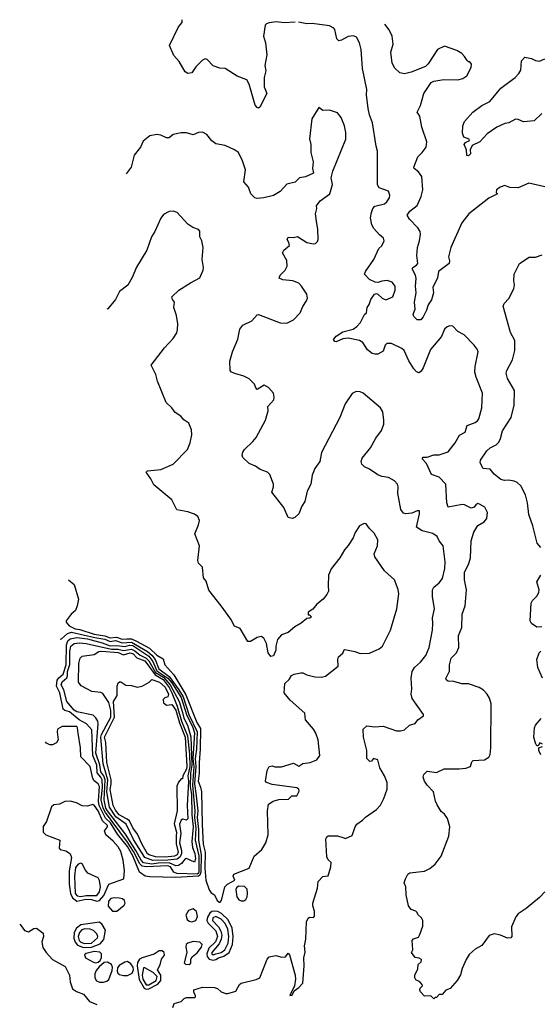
# Model space of a CAD drawing. Extents: x 1995161 to 2088924, y 769148 to 906007.
# Tile 307 of 335: x 2013579 to 2017471, y 898648 to 906007. Entities that reach past the tile are written whole.
import ezdxf

# ---------------------------------------------------------------- set-up
doc = ezdxf.new("R2010")
doc.units = 0

msp = doc.modelspace()

# ---------------------------------------------------------------- linework, layer by layer
at = {"layer": '0CON20XD'}
for points in [[(2015637.7, 905988.1), (2015555, 905984.5), (2015495, 905991.3), (2015445, 905984.4), (2015423.8, 905976.2), (2015414.2, 905965), (2015401.1, 905885), (2015415.5, 905835), (2015427.5, 905745), (2015411.1, 905665), (2015418.9, 905625), (2015407.5, 905575), (2015405.6, 905505), (2015425.4, 905454.6), (2015375, 905352.5), (2015365, 905346.7), (2015355, 905350), (2015338.3, 905368.3), (2015294.7, 905524.7), (2015277, 905557), (2015205, 905586), (2015115, 905642.5), (2015075, 905643.8), (2015025, 905661.2), (2014980.7, 905710.7), (2014965, 905713.8), (2014944.4, 905705.6), (2014895.5, 905654.5), (2014865, 905608.8), (2014835, 905605.7), (2014815, 905618.6), (2014770.7, 905695), (2014730.3, 905740.3), (2014698.5, 905815), (2014766.4, 905953.6), (2014792.3, 905985), (2014793.3, 906005), (2014792.5, 906007.1)], [(2016989.3, 902380.7), (2016976.1, 902363.9), (2016955, 902356.2), (2016905, 902381.4), (2016885.8, 902384.2), (2016782.7, 902362.7), (2016771.4, 902395), (2016765, 902536.7), (2016715, 902588.8), (2016658.3, 902608.3), (2016621.1, 902691.1), (2016586.7, 902725), (2016595, 902737.5), (2016625, 902737.5), (2016675, 902755.6), (2016715, 902755.6), (2016781.7, 902778.3), (2016835, 902844.2), (2016867.7, 902902.3), (2016910, 902925), (2016925, 902973.8), (2016984, 902996), (2017001.5, 903008.5), (2017011.8, 903025), (2017033.8, 903105), (2017038.1, 903215), (2016991.5, 903335), (2016982.6, 903372.6), (2016984.2, 903415), (2017006.1, 903523.9), (2017000, 903545), (2016976.7, 903575), (2016901.7, 903651.7), (2016855, 903676.2), (2016816.1, 903716.1), (2016795, 903718.8), (2016775, 903711.2), (2016755, 903693.3), (2016731.3, 903638.7), (2016649.1, 903540.9), (2016594.2, 903405), (2016580.3, 903379.7), (2016565, 903366.7), (2016545, 903374), (2016525, 903398), (2016487.3, 903457.3), (2016453.3, 903535), (2016435, 903550), (2016357.4, 903587.4), (2016322.8, 903587.2), (2016312.2, 903575), (2016295, 903528.8), (2016255, 903508), (2016235, 903506), (2016215, 903512), (2016178.7, 903538.7), (2016143.1, 903595), (2016119.4, 903609.4), (2016035, 903627.1), (2015995, 903620.9), (2015945, 903599.4), (2015935, 903600.8), (2015925.8, 903615.8), (2015945, 903642.7), (2015995, 903674.5), (2016071.2, 903695), (2016098.6, 903715), (2016125.8, 903745), (2016157, 903803), (2016172.5, 903815), (2016176.7, 903855), (2016191.7, 903878.3), (2016204.1, 903915.9), (2016232.5, 903955), (2016245, 903960), (2016255, 903956.7), (2016287.5, 903925), (2016316.4, 903913.6), (2016367.5, 903935), (2016385.6, 903985), (2016385.6, 904015), (2016363.8, 904045), (2016325, 904056.7), (2016287.3, 904052.7), (2016257.7, 904042.3), (2016235.9, 904045.9), (2016195, 904066.2), (2016156.2, 904105), (2016164, 904125), (2016227.5, 904215), (2016263.2, 904296.8), (2016285, 904317.5), (2016302.5, 904355), (2016297.5, 904375), (2016268.3, 904398.3), (2016227, 904447), (2016211.2, 904475), (2016202, 904525), (2016208, 904565), (2016220, 904595), (2016235, 904613.8), (2016305, 904632), (2016323.8, 904645), (2016342.5, 904675), (2016345.6, 904695), (2016335, 904726.7), (2016265, 904750), (2016253.2, 904773.2), (2016254.4, 905024.4), (2016242.6, 905062.6), (2016217.4, 905237.4), (2016193.5, 905295), (2016183.1, 905343.1), (2016172.1, 905445), (2016174.5, 905485), (2016142.2, 905642.2), (2016130.6, 905785), (2016120, 905835), (2016095.5, 905875.5), (2016075, 905885.8), (2016035, 905881.4), (2015985, 905854), (2015965, 905850), (2015950.8, 905865), (2015934, 905935), (2015926, 905945), (2015895, 905960), (2015765, 905978.1), (2015725, 905976), (2015662.1, 905987.6)], [(2017505, 904758.8), (2017385, 904786.2), (2017305, 904751.2), (2017243.9, 904753.9), (2017205, 904767.5), (2017170, 904755), (2017142.5, 904735), (2017140, 904715), (2017150, 904705), (2017085.8, 904674.2), (2016935.7, 904555), (2016885, 904488.8), (2016800.9, 904305), (2016785.6, 904235.6), (2016793.1, 904205), (2016790, 904185), (2016710.9, 904125), (2016702.1, 904077.9), (2016667.5, 904005), (2016673.1, 903965), (2016657.4, 903912.6), (2016632.2, 903875), (2016621.1, 903835), (2016595.4, 903785), (2016577.1, 903765), (2016550, 903765), (2016525, 903787.5), (2016521.4, 903805), (2016535.7, 903844.3), (2016529.7, 903895), (2016543.8, 903965), (2016536.9, 904015), (2016542, 904072), (2016537.3, 904097.3), (2016514, 904145), (2016516.7, 904155), (2016545, 904172), (2016554, 904185), (2016547.1, 904245), (2016553.1, 904305), (2016567.9, 904355), (2016575.3, 904405), (2016572.3, 904425), (2016555, 904451.4), (2016492, 904515), (2016476, 904545), (2016495.6, 904575), (2016551.2, 904618.8), (2016580.5, 904685), (2016592.1, 904735), (2016585.5, 904835.5), (2016561.1, 904871.1), (2016528.8, 904895), (2016524.2, 904905), (2016555, 904983.3), (2016588.8, 905015), (2016616.8, 905053.2), (2016622.9, 905095), (2016585.8, 905205), (2016571.2, 905285), (2016551.2, 905315), (2016576.2, 905365), (2016600, 905455), (2016655, 905537.5), (2016675, 905546.7), (2016749.3, 905560.7), (2016855, 905556.7), (2016891.7, 905568.3), (2016921.7, 905588.3), (2016955, 905650), (2016956.2, 905675), (2016945, 905692.5), (2016935, 905692.5), (2016925, 905702.5), (2016903, 905733), (2016885, 905753.3), (2016847.7, 905777.7), (2016755, 905810), (2016703.3, 905785), (2016633.6, 905676.4), (2016613.6, 905656.4), (2016505.8, 905614.2), (2016455, 905601.2), (2016419.5, 905609.5), (2016383.8, 905645), (2016363, 905683), (2016354, 905765), (2016372, 905825), (2016364, 905885), (2016342, 905932), (2016309.4, 905973.1)], [(2017483.1, 905306.9), (2017425, 905251.5), (2017345, 905242.5), (2017305, 905261.2), (2017285, 905262.5), (2017235, 905236.9), (2017205, 905231.5), (2017145, 905204.4), (2017074, 905155), (2017018, 905095), (2016962.3, 905067.7), (2016945.8, 905035), (2016948.5, 905005), (2016935, 904990), (2016921.9, 904991.9), (2016920, 905035), (2016902.2, 905075), (2016910.9, 905089.1), (2016942.5, 905105), (2016940, 905115), (2016899.2, 905129.2), (2016888.3, 905158.3), (2016892.8, 905215), (2016904.7, 905245.3), (2016965.8, 905315), (2017032.9, 905365), (2017094, 905396), (2017175, 905494.2), (2017283.8, 905575), (2017311.2, 905605), (2017325, 905630), (2017331.2, 905698.8), (2017354, 905726), (2017405, 905718), (2017435, 905702), (2017465, 905698), (2017505, 905714)], [(2014724, 898625), (2014732.5, 898655), (2014785, 898668.8), (2014807.5, 898692.5), (2014825, 898700), (2014885, 898700), (2014892.5, 898705), (2014892.5, 898715), (2014880, 898735), (2014880, 898755), (2014945, 898776.7), (2015035, 898774), (2015056.7, 898765), (2015085, 898741.2), (2015119.3, 898729.3), (2015135, 898728.8), (2015193.6, 898746.4), (2015221.2, 898795), (2015233.3, 898805), (2015346.9, 898833.1), (2015373.1, 898846.9), (2015430, 898985), (2015445, 899003.3), (2015493.6, 899013.6), (2015539.3, 899000.7), (2015565, 899003.3), (2015585, 899030), (2015595, 899017.5), (2015638.4, 898865), (2015640.6, 898835), (2015632.8, 898787.2), (2015597.5, 898715), (2015615, 898716.7), (2015630.5, 898749.5), (2015665, 898773.3), (2015694.6, 898805), (2015705.8, 898935), (2015702.4, 898995), (2015712.1, 899037.9), (2015708.4, 899085), (2015718.5, 899135), (2015724, 899265), (2015735, 899291.2), (2015745, 899300), (2015775, 899296.7), (2015782.3, 899307.7), (2015783.8, 899345), (2015770, 899385), (2015770, 899405), (2015806.2, 899515), (2015811.2, 899565), (2015845, 899602.5), (2015885, 899607.5), (2015905.6, 899675), (2015906.7, 899706.7), (2015885, 899726.7), (2015875, 899750), (2015868, 899885), (2015875, 899900), (2015885.9, 899905.9), (2015955, 899906), (2015993.9, 899893.9), (2016015, 899887.5), (2016065, 899910), (2016086.1, 899973.9), (2016100, 899995), (2016142.5, 900025), (2016162.9, 900047.1), (2016245, 900103.8), (2016275, 900136), (2016300.8, 900185), (2016326.7, 900255), (2016325.7, 900305), (2016306.9, 900355), (2016271.4, 900415), (2016256.2, 900475), (2016223.8, 900486.2), (2016210, 900465), (2016196.2, 900463.8), (2016173.8, 900485), (2016174.2, 900545), (2016148.8, 900645), (2016146.2, 900705), (2016175, 900729.2), (2016235, 900721.4), (2016295, 900725.6), (2016395, 900692.5), (2016425, 900690.8), (2016455, 900700), (2016492.5, 900735), (2016534.1, 900745.9), (2016555, 900773.3), (2016597.5, 900805), (2016597, 900813), (2016512.4, 900932.4), (2016504.2, 900965), (2016509.4, 901005), (2016504.2, 901085), (2016513.8, 901135), (2016531.2, 901165), (2016574.2, 901205.8), (2016614, 901255), (2016639.5, 901315), (2016664.5, 901444.5), (2016668.5, 901495), (2016664.5, 901535.5), (2016679.4, 901605), (2016664, 901695), (2016664.2, 901745), (2016675, 901766.2), (2016715, 901797.5), (2016740.7, 901829.3), (2016757.5, 901905), (2016760.6, 901955), (2016744.3, 902075), (2016715, 902111.2), (2016700, 902145), (2016666.7, 902166.7), (2016586.8, 902186.8), (2016546.2, 902215), (2016568.8, 902315), (2016566.7, 902335), (2016550, 902335), (2016510.7, 902319.3), (2016465, 902314), (2016449.1, 902319.1), (2016427, 902347), (2016409.7, 902440.3), (2016405.4, 902465), (2016409.4, 902515), (2016402, 902535), (2016381.3, 902561.3), (2016335, 902585.6), (2016285, 902592.5), (2016256.2, 902605), (2016195, 902648.8), (2016155.9, 902665.9), (2016137.5, 902685), (2016132.5, 902705), (2016139.3, 902730.7), (2016202.3, 902807.7), (2016240.3, 902879.7), (2016282.7, 902937.3), (2016300, 902985), (2016302, 903015), (2016293.8, 903075), (2016276.7, 903105), (2016145.6, 903215.6), (2016125, 903226), (2016095, 903229.2), (2016065, 903213.8), (2016011.2, 903135), (2015971.2, 903035), (2015835, 902772.5), (2015823.8, 902705), (2015786.4, 902653.6), (2015766.4, 902603.6), (2015756.2, 902535), (2015727.7, 902482.3), (2015711.2, 902405), (2015688.3, 902371.7), (2015666.2, 902315), (2015635, 902286.7), (2015615, 902280), (2015587, 902287), (2015552.3, 902362.3), (2015463.8, 902475), (2015476, 902515), (2015476, 902535), (2015448.8, 902608.8), (2015432.5, 902625), (2015376.1, 902646.1), (2015340.7, 902670.7), (2015295, 902690), (2015247.5, 902735), (2015241.2, 902751.2), (2015246.2, 902775), (2015258.8, 902795), (2015322.5, 902855), (2015345.4, 902884.6), (2015416.8, 903013.2), (2015435.9, 903084.1), (2015433.8, 903115), (2015478, 903165), (2015482, 903185), (2015476.7, 903215), (2015437.7, 903257.7), (2015406.4, 903276.4), (2015353.9, 903243.9), (2015343.3, 903255), (2015333, 903283), (2015293, 903323), (2015255, 903343.3), (2015186.2, 903363.8), (2015163, 903373), (2015153.3, 903385), (2015150, 903455), (2015170.8, 903525), (2015209.7, 903620.3), (2015223.8, 903695), (2015247.5, 903725), (2015315, 903757.5), (2015355, 903800), (2015365, 903803.3), (2015525, 903740.8), (2015575, 903739.2), (2015625, 903764), (2015676.7, 903815), (2015695, 903862.5), (2015723.3, 903905), (2015730, 903925), (2015726.2, 903955), (2015685.7, 904015.7), (2015665, 904036.7), (2015620, 904055), (2015545, 904063.8), (2015517.5, 904075), (2015525, 904097.5), (2015563.3, 904135), (2015578.8, 904165), (2015576.4, 904206.4), (2015543.3, 904265), (2015553.3, 904285), (2015595, 904320), (2015591.7, 904341.7), (2015577.5, 904365), (2015585, 904382.5), (2015625, 904380), (2015655, 904387.5), (2015725, 904342.5), (2015775, 904332.5), (2015790, 904335), (2015805, 904350), (2015810, 904365), (2015808.3, 904441.7), (2015800, 904485), (2015789.2, 904555), (2015800, 904595), (2015798.8, 904615), (2015825, 904653.3), (2015896.7, 904705), (2015917.5, 904775), (2015907.5, 904825), (2015920, 904875), (2016016, 905115), (2016017.1, 905165), (2016007.1, 905215), (2015982, 905275), (2015955, 905310), (2015895, 905330), (2015845, 905327.5), (2015815, 905350), (2015763.8, 905265), (2015745.9, 905115.9), (2015754.1, 905074.1), (2015754.2, 905015), (2015773.3, 904945), (2015766.7, 904895), (2015775, 904860), (2015715, 904832.5), (2015670, 904825), (2015637, 904793), (2015575, 904776.7), (2015525, 904723.3), (2015475, 904693.3), (2015405, 904676), (2015355, 904670), (2015335.9, 904675.9), (2015306.4, 904706.4), (2015290, 904755), (2015254.1, 904794.1), (2015265.8, 904885.8), (2015245, 904952.5), (2015215, 905013.3), (2015185, 905033.8), (2015115.8, 905065.8), (2015045, 905078.8), (2015015, 905101.2), (2014977.9, 905147.9), (2014944.1, 905165.9), (2014915.9, 905164.1), (2014875, 905146.7), (2014825, 905161.2), (2014785, 905161.2), (2014725, 905148.8), (2014695, 905123.3), (2014675, 905123.8), (2014634.1, 905144.1), (2014605, 905150), (2014551.7, 905138.3), (2014501.2, 905098.8), (2014480.8, 905055), (2014434.5, 904995.5), (2014412.5, 904905), (2014373.7, 904854.1)], [(2013943.5, 901820.2), (2013986.1, 901786.1), (2014018, 901675), (2014008.8, 901625), (2013995, 901592.5), (2013964, 901565), (2013926.7, 901515), (2013926.2, 901505), (2013947.3, 901477.3), (2013994.5, 901455), (2014029.1, 901449.1), (2014135, 901414), (2014215, 901401), (2014255, 901386.7), (2014303.1, 901393.1), (2014345, 901376.8), (2014378.9, 901378.9), (2014415, 901379.9), (2014452.8, 901362.8), (2014548.8, 901308.8), (2014605, 901256.9), (2014650.5, 901230.5), (2014663.3, 901185), (2014730.8, 901110.8), (2014821.1, 900961.1), (2014903.8, 900755), (2014929.2, 900709.2), (2014929, 900555), (2014919.6, 900455), (2014921.5, 900375), (2014913.4, 900315), (2014930.6, 900270.6), (2014936.7, 900235), (2014942.9, 899992.9), (2014951.5, 899845), (2014964.4, 899785), (2014962.2, 899665), (2014971.4, 899575), (2014995, 899502.5), (2015010.7, 899480.7), (2015035, 899466.7), (2015053.8, 899425), (2015075, 899408.8), (2015087.3, 899422.7), (2015112.8, 899527.2), (2015133.2, 899546.8), (2015187.3, 899575), (2015175.6, 899605), (2015178.8, 899621.2), (2015294, 899665), (2015332.5, 899755), (2015388, 899805), (2015418, 899855), (2015437.5, 899915), (2015430.8, 900095), (2015438, 900145), (2015474.2, 900165), (2015515, 900178.2), (2015588.8, 900181.2), (2015613.6, 900206.4), (2015650, 900205), (2015667.8, 900242.2), (2015665, 900257.1), (2015650, 900265), (2015465, 900291), (2015424, 900305), (2015417.5, 900315), (2015430, 900395), (2015445, 900426.2), (2015465, 900430), (2015486.4, 900423.6), (2015536.1, 900423.9), (2015625, 900451.2), (2015665, 900427.5), (2015695, 900448.8), (2015750, 900455), (2015800, 900475), (2015823, 900507), (2015810.8, 900625), (2015792.9, 900675), (2015775.4, 900705.4), (2015716, 900775), (2015711.2, 900825), (2015600.3, 900920.3), (2015556.7, 900975), (2015561.2, 901045), (2015592.5, 901075), (2015610, 901105), (2015630, 901115), (2015680, 901125), (2015695, 901125.8), (2015725, 901110.6), (2015785, 901094.5), (2015835, 901092.9), (2015865, 901100), (2015960, 901175), (2015957.5, 901225), (2015963.3, 901245), (2015995, 901272.5), (2016003.9, 901296.1), (2016010.7, 901299.3), (2016085, 901283.8), (2016125, 901268.8), (2016195, 901273.3), (2016265, 901304.2), (2016290, 901325), (2016352, 901445), (2016398.6, 901605), (2016412.5, 901715), (2016409.1, 901749.1), (2016380.5, 901820.5), (2016307, 901887), (2016233.2, 901993.2), (2016229.4, 902015), (2016252.5, 902075), (2016255, 902120), (2016228.8, 902168.8), (2016193.2, 902203.2), (2016168.1, 902238.1), (2016155, 902242), (2016120, 902225), (2016086.7, 902175), (2016071.2, 902135), (2016035, 902076.2), (2016006, 902045), (2015971.2, 901985), (2015906.8, 901903.2), (2015887.5, 901855), (2015885.8, 901775), (2015888, 901735), (2015875, 901710), (2015847.5, 901675), (2015800.7, 901639.3), (2015769.3, 901600.7), (2015735, 901580), (2015735, 901560), (2015745, 901560), (2015760, 901545), (2015747, 901533), (2015725, 901532.5), (2015684.1, 901495.9), (2015635, 901468.8), (2015585, 901426.7), (2015535, 901410), (2015506.1, 901373.9), (2015493.3, 901325), (2015493.3, 901295), (2015477, 901253), (2015455, 901247.5), (2015436.7, 901275), (2015423.3, 901345), (2015403.9, 901383.9), (2015383.6, 901396.4), (2015355, 901390), (2015305, 901360), (2015285, 901360), (2015226.1, 901456.1), (2015183.6, 901473.6), (2015156.1, 901526.1), (2015086.1, 901626.1), (2014992.3, 901742.3), (2014971.7, 901811.7), (2014953.6, 901836.4), (2014944.2, 901915), (2014916, 901945), (2014910, 901965), (2014923.8, 902075), (2014888.8, 902165), (2014915, 902232.5), (2014922, 902265), (2014910, 902295), (2014885, 902311.2), (2014835, 902328.8), (2014752.7, 902342.7), (2014715, 902418.8), (2014580.3, 902530.3), (2014560, 902575), (2014523.8, 902625), (2014534.1, 902635.9), (2014635, 902644.2), (2014726.2, 902683.8), (2014832.5, 902795), (2014854.2, 902845), (2014865.8, 902904.2), (2014862.3, 902942.3), (2014842.3, 902992.3), (2014805, 903016.7), (2014784.1, 903044.1), (2014740.5, 903070.5), (2014715.9, 903105.9), (2014673.8, 903145), (2014610, 903305), (2014596.2, 903355), (2014561.2, 903425), (2014660, 903555), (2014726.7, 903625), (2014753.3, 903666.7), (2014757.7, 903692.3), (2014760, 903735), (2014752, 903795), (2014730, 903855), (2014736.2, 903895), (2014721.2, 903915), (2014716.7, 903935), (2014767.5, 903985), (2014855, 904041.2), (2014925, 904076.7), (2014950, 904135), (2014953.3, 904155), (2014944, 904215), (2014950, 904305), (2014940, 904355), (2014926, 904385), (2014925.6, 904425.6), (2014915, 904438.8), (2014872.5, 904455), (2014835, 904480), (2014755, 904566.7), (2014725, 904576.7), (2014695, 904573.3), (2014655, 904550), (2014635, 904522.5), (2014590, 904425), (2014563.8, 904385), (2014528.8, 904285), (2014451.7, 904158.3), (2014419.2, 904080.8), (2014386.4, 904023.6), (2014324.4, 903975.6), (2014293.8, 903915), (2014236.7, 903845), (2014230.3, 903842.6)], [(2017475, 902062.5), (2017446.2, 902095), (2017416, 902224), (2017385, 902310), (2017375.7, 902395), (2017360, 902455), (2017325, 902523.8), (2017298.7, 902548.7), (2017275, 902559.2), (2017235, 902565.8), (2017202.5, 902562.5), (2017175, 902571.2), (2017125, 902610), (2017096.8, 902646.7), (2017043.5, 902653.5), (2017021.4, 902695), (2017024.4, 902715), (2017071.1, 902785), (2017095, 902807.5), (2017141.7, 902828.3), (2017159.7, 902850.3), (2017173.2, 902876.8), (2017188.6, 902935), (2017252.5, 903035), (2017275.7, 903125), (2017277.1, 903235), (2017225.6, 903325), (2017215.6, 903365), (2017219.4, 903385), (2017262.2, 903465), (2017280, 903535), (2017280.3, 903610.3), (2017248.5, 903668.5), (2017192, 903865), (2017200, 903885), (2017235, 903923.3), (2017272, 903995), (2017278, 904025), (2017272, 904055), (2017276.2, 904105), (2017316.4, 904183.6), (2017387, 904233), (2017435, 904233.3), (2017485, 904250)], [(2017505, 899488.8), (2017463.9, 899446.1), (2017365.5, 899364.5), (2017305, 899324), (2017287.5, 899302.5), (2017255.9, 899225.9), (2017257.5, 899155), (2017250, 899145), (2017225, 899141.2), (2017174.2, 899164.2), (2017125, 899174.2), (2017087.5, 899162.5), (2017032.7, 899087.3), (2016985, 899061.2), (2016939.7, 899020.3), (2016917, 898983), (2016885.8, 898915), (2016873, 898867), (2016850, 898825), (2016797.5, 898765), (2016765, 898752.5), (2016738.3, 898721.7), (2016715, 898720), (2016695, 898700), (2016685, 898700), (2016675, 898690), (2016651.7, 898711.7), (2016605, 898710), (2016575, 898740), (2016570, 898755), (2016571.7, 898768.3), (2016590, 898785), (2016587, 898797), (2016570, 898815), (2016540.7, 898830.7), (2016533.3, 898845), (2016533.6, 898866.4), (2016556.1, 898913.9), (2016557.5, 898945), (2016580, 898965), (2016581.7, 898981.7), (2016565, 898992.5), (2016535, 898997.5), (2016507.5, 899035), (2016517.5, 899055), (2016512.5, 899125), (2016523.8, 899136.2), (2016559.3, 899150.7), (2016570.7, 899169.3), (2016593, 899233), (2016592.5, 899275), (2016582.5, 899295), (2016555, 899320), (2016550, 899335), (2016540, 899345), (2016505, 899357.5), (2016486.7, 899385), (2016468.8, 899465), (2016466.7, 899525), (2016453.3, 899555), (2016463.3, 899585), (2016479.5, 899620.5), (2016495, 899631.2), (2016605.8, 899644.2), (2016645, 899662), (2016685.7, 899694.3), (2016730, 899755), (2016788, 899905), (2016793.8, 899975), (2016777.3, 900037.3), (2016755, 900070), (2016729.5, 900089.5), (2016698.8, 900138.8), (2016687.5, 900165), (2016672.9, 900235), (2016625, 900285.7), (2016605.6, 900315), (2016595.8, 900345), (2016600, 900365), (2016625, 900390), (2016695, 900381.2), (2016752.3, 900407.7), (2016865, 900406.9), (2016915, 900413.3), (2016950, 900425), (2016959.2, 900460.8), (2016968.8, 900471.2), (2017053.8, 900476.2), (2017085, 900494.2), (2017095.6, 900515), (2017101.1, 900565), (2017103.1, 900893.1), (2017090.8, 900935), (2017072.5, 900965), (2017045.4, 900995.4), (2017015, 901016.9), (2016935, 901042.9), (2016885, 901042.5), (2016825, 901060), (2016783.2, 901063.2), (2016770.3, 901070.3), (2016764.3, 901084.3), (2016792.7, 901137.3), (2016792, 901185), (2016804, 901235), (2016844.2, 901275.8), (2016862.1, 901315), (2016860, 901405), (2016884.2, 901465), (2016885.8, 901565), (2016909.2, 901625), (2016920, 901745), (2016905, 901820), (2016904.5, 901875), (2016936.9, 901943.1), (2016947.8, 901985), (2016955, 902112.5), (2016975, 902176.7), (2017005, 902227.5), (2017050, 902255), (2017071.7, 902278.3), (2017076.7, 902325), (2017055, 902362.5), (2017017, 902387), (2017005, 902390), (2016989.3, 902380.7)], [(2017481.7, 901468.3), (2017445, 901467.5), (2017404.3, 901494.3), (2017394, 901515), (2017403.8, 901645), (2017412.7, 901667.3), (2017445, 901697.5), (2017460, 901725), (2017462.5, 901745), (2017444, 901805), (2017473.8, 901855)], [(2013880.7, 901377.3), (2013891.7, 901378.3), (2013935, 901420.5), (2013965, 901429.3), (2014140.1, 901390.1), (2014215, 901376.6), (2014255, 901359.5), (2014295, 901366.2), (2014345, 901348.5), (2014415, 901354.3), (2014535, 901283.7), (2014566.6, 901256.6), (2014591.3, 901225), (2014619.2, 901155), (2014697.2, 901097.2), (2014768.4, 900998.4), (2014801.1, 900945), (2014843.6, 900815), (2014904.8, 900685), (2014899.5, 900555), (2014890, 900485), (2014895.1, 900424.9), (2014886.1, 900295), (2014898.4, 900205), (2014910.7, 900095), (2014906.2, 900045), (2014915.4, 899955), (2014914.3, 899875), (2014936, 899766), (2014933.4, 899635), (2014926.5, 899613.5), (2014915, 899604.9), (2014745, 899595.5), (2014551, 899601), (2014515.5, 899605.5), (2014475, 899634.5), (2014425, 899756.7), (2014385, 899828.4), (2014310.4, 899920.4), (2014258.7, 900005), (2014219.2, 900039.2), (2014173.1, 900135), (2014168, 900165), (2014175, 900275.3), (2014165.7, 900295.7), (2014135, 900318.5), (2014124.8, 900334.8), (2014106.5, 900425), (2014035, 900498.2), (2014032, 900565), (2014015, 900674.3), (2014011.9, 900715), (2014005, 900724.6), (2013896.8, 900723.2), (2013860.9, 900705), (2013858.2, 900685), (2013866.7, 900625), (2013855, 900601.3), (2013825, 900588.4), (2013805, 900587.6), (2013780, 900600), (2013771.9, 900609.8)], [(2014905, 899621), (2014752.9, 899625), (2014730.9, 899635), (2014705.4, 899675), (2014685, 899683.3), (2014524.5, 899674.5), (2014495, 899680.7), (2014477.3, 899697.3), (2014430, 899790), (2014385, 899860.9), (2014221.2, 900081.2), (2014202.9, 900115), (2014187.4, 900175), (2014198.5, 900268.5), (2014195.7, 900325), (2014186.2, 900345), (2014157, 900377), (2014154.1, 900435), (2014126.5, 900506.5), (2014118.5, 900698.5), (2014078.4, 900745), (2014024.5, 900774.5), (2013952.2, 900835), (2013915, 900843.2), (2013903.2, 900853.2), (2013879.8, 900975), (2013852.7, 901025), (2013859.9, 901070.1), (2013871.9, 901088.1), (2013904.4, 901115), (2013924.9, 901185), (2013929.3, 901335), (2013938.9, 901365), (2013955, 901380.7), (2014005, 901388.4), (2014085, 901379.5), (2014195, 901350.8), (2014255, 901328.2), (2014305, 901329.7), (2014365, 901321.5), (2014398.7, 901331.3), (2014425, 901328.5), (2014545, 901250.3), (2014575, 901209.5), (2014605, 901140.8), (2014685, 901086.6), (2014715, 901051), (2014785, 900941.8), (2014827.1, 900807.1), (2014869.6, 900725), (2014886.3, 900676.3), (2014874.2, 900485), (2014879.8, 900425), (2014869.4, 900285), (2014888.6, 900095), (2014884.5, 900045), (2014895.1, 899965), (2014890.2, 899875), (2014918.3, 899758.3), (2014918.3, 899641.7), (2014915, 899628.6), (2014905, 899621)], [(2014745, 899683.4), (2014695, 899705), (2014615, 899703.1), (2014565.3, 899695.3), (2014504.4, 899705), (2014486, 899725), (2014448, 899798), (2014370.1, 899920.1), (2014234.4, 900095), (2014223.5, 900115), (2014210.5, 900175), (2014218.6, 900325), (2014208, 900355), (2014184.2, 900385), (2014178.3, 900438.3), (2014147.2, 900525), (2014164.9, 900744.9), (2014161.6, 900765), (2014148.7, 900788.7), (2014127.9, 900807.9), (2014006, 900834), (2013986.5, 900846.5), (2013930.8, 900910.8), (2013908.5, 900998.5), (2013887.6, 901035), (2013895, 901057.2), (2013930.8, 901089.2), (2013936.1, 901103.9), (2013936.4, 901135), (2013953.3, 901186.7), (2013953.8, 901285), (2013961, 901325), (2013985, 901345.9), (2014025, 901349.4), (2014075, 901345.1), (2014265, 901301.4), (2014315, 901302.9), (2014355, 901291.4), (2014415, 901302.3), (2014440.6, 901290.6), (2014478.1, 901258.1), (2014525, 901234.8), (2014544.9, 901214.9), (2014595, 901128.8), (2014655, 901093.8), (2014704.6, 901034.6), (2014771.1, 900911.1), (2014795, 900828.9), (2014806.7, 900786.7), (2014833.4, 900733.4), (2014857.5, 900647.5), (2014865.4, 900434.6), (2014856.8, 900375), (2014853.6, 900275), (2014863.4, 900216.6), (2014866.7, 900063.3), (2014875.3, 899975), (2014865.9, 899865), (2014870.9, 899820.9), (2014888, 899775), (2014893.6, 899735), (2014885, 899711.1), (2014825, 899736.5), (2014815, 899735.4), (2014789.2, 899700.8), (2014765, 899684.5), (2014745, 899683.4)], [(2014575, 899721.6), (2014514.2, 899744.2), (2014430.3, 899880.3), (2014374.1, 899995), (2014298.3, 900048.3), (2014250.3, 900120.3), (2014230.8, 900235), (2014237.3, 900325), (2014203.7, 900445), (2014185.8, 900645), (2014191.1, 900665), (2014259.1, 900795), (2014261.1, 900845), (2014245, 900904.3), (2014200.7, 900970.7), (2014185, 900978.4), (2014116.8, 900986.8), (2014037.8, 901027.8), (2014018.6, 901055), (2014020.7, 901195), (2014030.6, 901235), (2014045, 901251.1), (2014135, 901263.3), (2014169.4, 901285), (2014191.7, 901288.3), (2014315, 901278.6), (2014355, 901261.2), (2014405, 901275.2), (2014426.2, 901266.2), (2014455, 901236.9), (2014514.9, 901215), (2014590.7, 901110.7), (2014651.7, 901075), (2014695.2, 901015.2), (2014715.3, 900975), (2014756.8, 900876.8), (2014788.9, 900765), (2014834.4, 900655), (2014848.2, 900518.2), (2014849.8, 900425), (2014836.3, 900355), (2014840.5, 900315), (2014831.9, 900135), (2014835.6, 900034.4), (2014825, 900024), (2014795, 900030.9), (2014785, 900023.8), (2014772.8, 899995), (2014784.3, 899925), (2014773.1, 899855), (2014787.6, 899797.6), (2014787.6, 899775), (2014778.7, 899751.3), (2014756.5, 899733.5), (2014685, 899724.3), (2014575, 899721.6)], [(2017486.2, 901085), (2017453.3, 901165), (2017443.8, 901225), (2017462.5, 901275), (2017475, 901287.5)], [(2014665, 899748.1), (2014595, 899751.1), (2014545.6, 899765), (2014535, 899773.5), (2014495, 899841.9), (2014459.8, 899919.8), (2014425, 899966.2), (2014398.5, 900018.5), (2014382.7, 900032.7), (2014321.3, 900065), (2014295, 900099.3), (2014277.6, 900135), (2014253.8, 900253.8), (2014263.5, 900295), (2014263.2, 900325), (2014229.6, 900455), (2014221.4, 900605), (2014213, 900645), (2014286.4, 900795), (2014279.8, 900910.2), (2014307.7, 900955), (2014308.6, 901025), (2014315, 901050), (2014325, 901059.2), (2014335, 901059.2), (2014372.6, 901032.6), (2014415, 901031.2), (2014457.5, 901017.5), (2014495, 901026.1), (2014545.5, 901054.5), (2014567.5, 901075), (2014625, 901055.8), (2014665, 901018.5), (2014690.3, 900965), (2014685, 900946.4), (2014662.5, 900937.5), (2014650.3, 900925), (2014655, 900901.1), (2014675, 900883.2), (2014715, 900888.4), (2014745, 900846.7), (2014772.6, 900752.6), (2014816, 900645), (2014828.4, 900428.4), (2014825, 900405.9), (2014799.5, 900355), (2014795, 900333.3), (2014785, 900332.5), (2014765, 900308), (2014752.8, 900277.2), (2014754.9, 900095.1), (2014734.3, 899995.7), (2014750.1, 899935), (2014747.7, 899905), (2014748.3, 899848.3), (2014763.3, 899785), (2014755.3, 899765), (2014735, 899754.5), (2014665, 899748.1)], [(2017487.5, 900592.5), (2017468.3, 900601.7), (2017455, 900580), (2017445, 900580), (2017435, 900600), (2017422.9, 900645), (2017428.5, 900715), (2017435.5, 900734.5), (2017476.2, 900785)], [(2017475, 900513.3), (2017458.8, 900545), (2017460, 900565), (2017486.7, 900575)], [(2014005, 899418), (2014074.2, 899434.2), (2014115, 899431.4), (2014155, 899418.7), (2014175, 899424.2), (2014208.2, 899461.8), (2014245, 899546.7), (2014356.7, 899585), (2014361.2, 899648.8), (2014351.9, 899725), (2014335, 899789.3), (2014315.1, 899825.1), (2014278.1, 899868.1), (2014221.7, 899915), (2014212.7, 899945), (2014236, 899974), (2014235.9, 899985), (2014198.2, 900018.3), (2014165, 900094.7), (2014135, 900136.5), (2014125, 900142), (2014085, 900130), (2014045, 900130.8), (2014004.3, 900154.3), (2013955, 900167.1), (2013915, 900164), (2013875.7, 900144.3), (2013835, 900140), (2013816.6, 900123.4), (2013780, 900015), (2013753.1, 899976.9), (2013755.3, 899935), (2013775, 899915.4), (2013877.5, 899875), (2013873.9, 899816.1), (2013880, 899805), (2013923.9, 899793.9), (2013942.3, 899782.3), (2013955, 899772), (2013965.6, 899745.6), (2013948.9, 899645), (2013948.2, 899545), (2013957.9, 899475), (2013972.6, 899442.6), (2014005, 899418)], [(2014035, 899454.7), (2014075, 899461.1), (2014155, 899460.5), (2014175, 899489.3), (2014182.3, 899525), (2014176.3, 899573.7), (2014165, 899592.6), (2014087.9, 899627.9), (2014069.5, 899649.5), (2014045, 899698.5), (2014035, 899702.5), (2014015, 899694.6), (2013995, 899670.8), (2013987.2, 899605), (2013994.5, 899475), (2014007.7, 899457.7), (2014035, 899454.7)], [(2015235, 899420.5), (2015255, 899422), (2015269, 899431), (2015278.3, 899451.7), (2015282.6, 899475), (2015278.7, 899508.7), (2015259.2, 899529.2), (2015215, 899529.9), (2015200.6, 899519.4), (2015193.7, 899505), (2015202, 899452), (2015217.9, 899427.9), (2015235, 899420.5)], [(2014273.3, 899343.3), (2014305, 899343.8), (2014360.8, 899389.2), (2014367.2, 899405), (2014363.4, 899423.4), (2014346.8, 899436.8), (2014322.3, 899442.3), (2014285.1, 899444.9), (2014260.2, 899439.8), (2014241.6, 899418.4), (2014241.2, 899381.2), (2014273.3, 899343.3)], [(2014865, 899264.3), (2014894.5, 899275.5), (2014908.9, 899305), (2014901.5, 899341.5), (2014875, 899360.5), (2014840.9, 899349.1), (2014819.5, 899315), (2014830.6, 899280.6), (2014845, 899268.7), (2014865, 899264.3)], [(2015025, 898976.9), (2015045, 898983), (2015065, 898996.1), (2015105, 899007.6), (2015145.2, 899035), (2015170.4, 899095), (2015175.1, 899155.1), (2015167.1, 899217.1), (2015138.4, 899278.4), (2015087.1, 899327.1), (2015060.5, 899340.5), (2015035, 899344.8), (2015015, 899340.6), (2015000.8, 899329.2), (2014981.5, 899298.5), (2014978.5, 899275), (2014988.6, 899255), (2015045, 899197.8), (2015056.5, 899155), (2015042.4, 899115), (2014993.5, 899066.5), (2014977.5, 899025), (2014981, 899005), (2014996.1, 898986.1), (2015025, 898976.9)], [(2015025, 899017.5), (2015045, 899024.7), (2015085.6, 899035), (2015111.6, 899055), (2015137, 899105), (2015142.5, 899155), (2015135, 899208.8), (2015115, 899252.4), (2015083.7, 899285), (2015045, 899303.7), (2015022.9, 899295), (2015021.3, 899275), (2015065.9, 899225.9), (2015083.4, 899193.4), (2015089.4, 899165), (2015084.9, 899135.1), (2015070.5, 899099.5), (2015016.2, 899035), (2015015.2, 899025), (2015025, 899017.5)], [(2013578.6, 899246.5), (2013590, 899235), (2013615, 899200), (2013645, 899190), (2013685, 899213.8), (2013705, 899216.7), (2013755, 899180), (2013756.7, 899155), (2013743.8, 899115), (2013752.3, 899072.3), (2013775.9, 899035.9), (2013825, 898983.8), (2013919.4, 898929.4), (2013950.8, 898865), (2013956.4, 898815), (2013973.8, 898763.8), (2014002.9, 898742.9), (2014055, 898723.5), (2014099.8, 898669.8), (2014155.4, 898645.4)], [(2014055, 899071.3), (2014115, 899073.9), (2014181.3, 899098.7), (2014206.6, 899133.4), (2014221, 899201), (2014195, 899245.5), (2014175, 899262.9), (2014035, 899240.7), (2014004, 899216), (2013986.7, 899185), (2013982.4, 899142.4), (2013993.1, 899113.1), (2014010.5, 899090.5), (2014055, 899071.3)], [(2014062.6, 899102.6), (2014115, 899104.8), (2014160.2, 899145), (2014163.3, 899155), (2014155.2, 899175), (2014129.5, 899199.5), (2014105, 899210.4), (2014065, 899212.8), (2014043.1, 899205), (2014026.5, 899185), (2014015.8, 899155), (2014022.4, 899125), (2014035, 899113.3), (2014062.6, 899102.6)], [(2014845, 898944.9), (2014857.3, 898955), (2014858.4, 898985), (2014867.5, 899002.5), (2014905, 899032.7), (2014938.4, 899075), (2014941.7, 899095), (2014925, 899113.1), (2014875, 899117.6), (2014835, 899104.5), (2014823.8, 899095), (2014820.7, 899075), (2014827.4, 899035), (2014808, 898958), (2014818.5, 898948.5), (2014845, 898944.9)], [(2014145, 898958.9), (2014165, 898962.9), (2014180.7, 898975), (2014191.3, 898998.7), (2014189.1, 899025), (2014177.3, 899037.3), (2014135, 899041.9), (2014075, 899027.9), (2014062.8, 899017.2), (2014071.8, 898995), (2014125, 898965.2), (2014145, 898958.9)], [(2014525, 898760.1), (2014545, 898762.8), (2014612.5, 898797.5), (2014633.9, 898825), (2014632.8, 898865), (2014608.3, 898905), (2014627.6, 898942.4), (2014637.9, 898985), (2014661.1, 899015), (2014658.7, 899035), (2014645, 899047), (2014622.3, 899047.7), (2014585, 899021.8), (2014493.8, 898996.2), (2014475.5, 898984.5), (2014459.6, 898960.4), (2014457.7, 898935), (2014472.2, 898832.2), (2014508, 898768), (2014525, 898760.1)], [(2014205, 898812.4), (2014229.6, 898820.4), (2014246.1, 898833.9), (2014270.2, 898899.8), (2014271.8, 898925), (2014265.8, 898945), (2014235, 898963.9), (2014210.6, 898959.4), (2014171.8, 898928.3), (2014149.7, 898900.3), (2014139.3, 898875), (2014140.2, 898845), (2014153.8, 898823.8), (2014175, 898812.9), (2014205, 898812.4)], [(2014355, 898862.1), (2014385, 898862.9), (2014420.4, 898879.6), (2014430.7, 898905), (2014426.1, 898926.1), (2014410.7, 898950.7), (2014385, 898969), (2014365, 898963.2), (2014322.9, 898937.1), (2014310.3, 898919.7), (2014306.8, 898896.8), (2014311.4, 898881.4), (2014325, 898869.9), (2014355, 898862.1)], [(2014545, 898793.7), (2014599.9, 898825), (2014605.7, 898855), (2014576.5, 898885), (2014515, 898920.8), (2014505, 898920), (2014495.4, 898865), (2014499.9, 898835), (2014524.5, 898794.5), (2014545, 898793.7)]]:
    msp.add_lwpolyline(points, dxfattribs=at)

doc.saveas('drawing.dxf')
